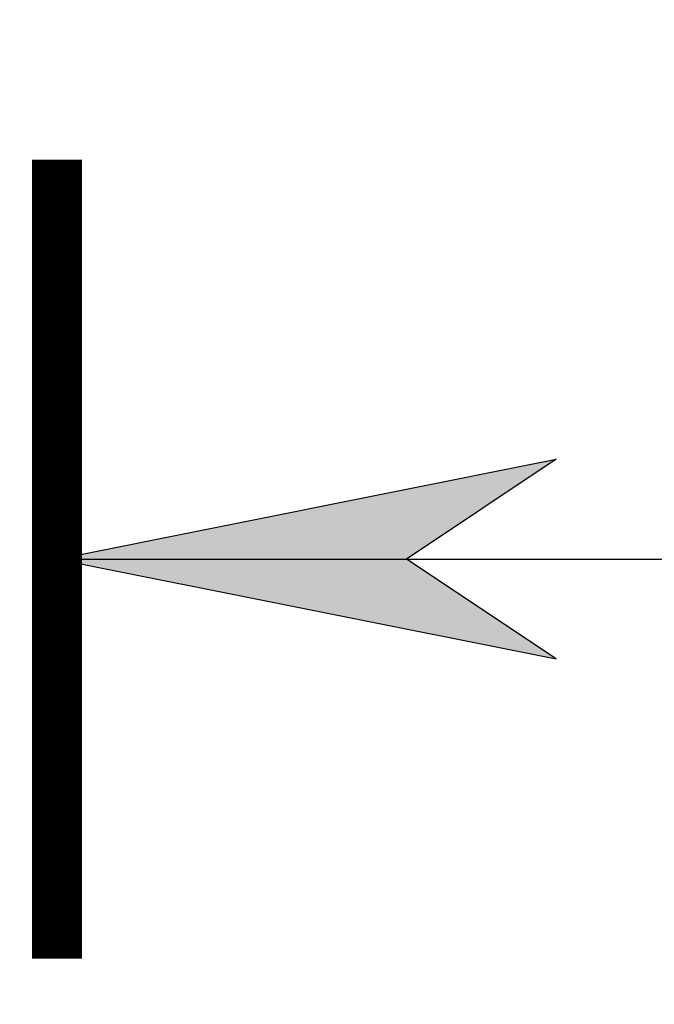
# Model space of a CAD drawing. Header units: millimetres. Extents: x -33345 to 4712671, y -3392 to 121473.
# Tile 768 of 1056: x 3649328 to 3649722, y 47487 to 48097. Entities that reach past the tile are written whole.
import ezdxf

# ---------------------------------------------------------------- set-up
doc = ezdxf.new("R2010")
doc.units = ezdxf.units.MM
doc.layers.add('ACO-размер', color=7, linetype='Continuous', lineweight=13)
doc.layers.add('Штриховая-АСО', color=8, linetype='Continuous', lineweight=15)
doc.styles.add('RUSS', font='RUSS.shx', dxfattribs={"width": 0.8, "oblique": 15, "height": 250})
doc.styles.add('X-U-RW-01$0$StyleROMANS', font='GOTHIC.TTF')
doc.dimstyles.new('RUSS$0', dxfattribs={"dimscale": 0, "dimtxt": 2.5, "dimasz": 2, "dimexe": 1.25, "dimexo": 2, "dimgap": 1.75, "dimtad": 1, "dimdec": 0, "dimlfac": 100, "dimzin": 0, "dimdsep": 46, "dimtxsty": 'RUSS', "dimblk1": 'OBLIQUE', "dimblk2": 'OBLIQUE', "dimsah": 1, "dimcen": 3, "dimdle": 1.25, "dimclrt": 1, "dimadec": 0, "dimazin": 0, "dimtfac": 0.75, "dimtdec": 0, "dimtmove": 0, "dimatfit": 0, "dimldrblk": 'OBLIQUE', "dimfxl": 1, "dimtvp": 1.5, "dimtolj": 1, "dimtzin": 0, "dimarcsym": 0})

# ---------------------------------------------------------------- blocks, each defined once
blk = doc.blocks.new('_Oblique')
at = {"color": 0, "linetype": 'ByBlock', "lineweight": -2}
blk.add_line((-0.5, -0.5), (0.5, 0.5), dxfattribs=at)
blk = doc.blocks.new('*D2371')
at = {"layer": 'ACO-размер', "color": 0, "lineweight": -2, "ltscale": 5, "transparency": 16777216}
for p, q in [((3645899.08, 48010.8), (3645899.08, 46899.52)), ((3650899.08, 48010.8), (3650899.08, 46899.52)), ((3651024.08, 47024.52), (3645774.08, 47024.52))]:
    blk.add_line(p, q, dxfattribs=at)
at = {"layer": 'Defpoints', "color": 0, "ltscale": 5, "transparency": 16777216}
for p in [(3645899.08, 48210.8), (3650899.08, 48210.8), (3645899.08, 47024.52)]:
    blk.add_point(p, dxfattribs=at)
at = {"layer": 'ACO-размер', "color": 0, "lineweight": -2, "ltscale": 5, "transparency": 16777216, "xscale": 200, "yscale": 200, "zscale": 200, "rotation": 180}
blk.add_blockref('_Oblique', (3645899.08, 47024.52), dxfattribs=at)
at = {"layer": 'ACO-размер', "color": 0, "lineweight": -2, "ltscale": 5, "transparency": 16777216, "xscale": 200, "yscale": 200, "zscale": 200}
blk.add_blockref('_Oblique', (3650899.08, 47024.52), dxfattribs=at)
at = {"layer": 'ACO-размер', "color": 1, "ltscale": 5, "transparency": 16777216, "insert": (3648399.08, 47330.81), "char_height": 250, "attachment_point": 5, "style": 'X-U-RW-01$0$StyleROMANS', "bg_fill": 3, "box_fill_scale": 1.1, "bg_fill_color": 256, "bg_fill_true_color": 13158600, "bg_fill_transparency": 0}
blk.add_mtext('\\A1;1000', dxfattribs=at)

msp = doc.modelspace()

# ---------------------------------------------------------------- hatches: boundary and pattern name
at = {"layer": 'Штриховая-АСО'}
h = msp.add_hatch(color=256, dxfattribs=at)
h.paths.add_polyline_path([(3649660.729, 47701.426), (3649351.354, 47763.301), (3649567.917, 47763.301)])
h.paths.add_polyline_path([(3649567.917, 47763.301), (3649351.354, 47763.301), (3649660.729, 47825.176)])

# ---------------------------------------------------------------- next in the draw order: dimensions: what is measured, and where the dimension line sits
at = {"layer": 'ACO-размер', "ltscale": 5}
dim = msp.add_linear_dim(base=(3645899.078, 47024.518), p1=(3650899.078, 48210.801), p2=(3645899.078, 48210.801), dimstyle='RUSS$0', override={"dimscale": 100, "dimlfac": 0.2, "dimtxsty": 'X-U-RW-01$0$StyleROMANS', "dimtfill": 1}, dxfattribs=at)
dim.commit()
dim.dimension.update_dxf_attribs({"geometry": '*D2371', "text_midpoint": (3648399.078, 47330.806)})

# ---------------------------------------------------------------- next in the draw order: linework, layer by layer
at = {"const_width": 30.938}
msp.add_lwpolyline([(3649351.354, 47515.801), (3649351.354, 48010.801)], dxfattribs=at)
for points in [[(3649351.354, 47763.301), (3649660.729, 47825.176)], [(3649660.729, 47825.176), (3649567.917, 47763.301)], [(3649351.354, 47763.301), (3650093.854, 47763.301)], [(3649351.354, 47763.301), (3649660.729, 47701.426)], [(3649660.729, 47701.426), (3649567.917, 47763.301)]]:
    msp.add_lwpolyline(points)

doc.saveas('drawing.dxf')
